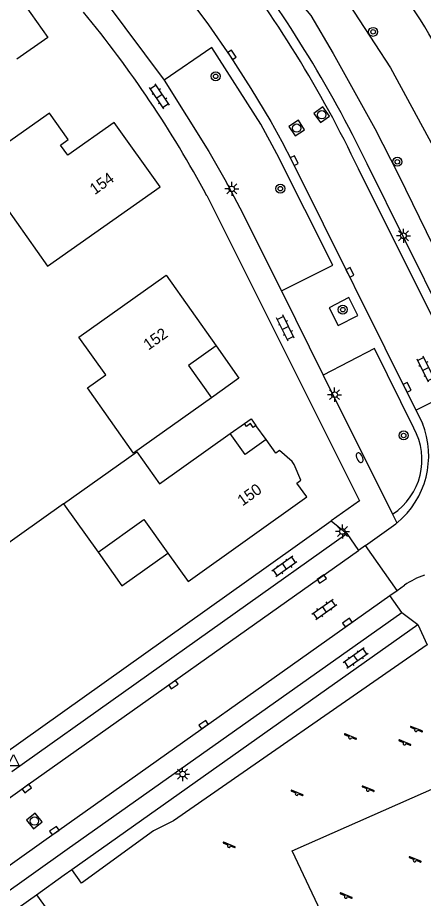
# Model space of a CAD drawing. Extents: x 124000 to 128010, y 398999 to 403000.
# Drawn here: x 126890.6 to 126926.7, y 400224.1 to 400302.3 of the extents above; entities that cross this region are included whole.
import ezdxf

# ---------------------------------------------------------------- set-up
doc = ezdxf.new("R2010")
doc.units = 0
for name, color, linetype in [('gg-afsc-draadraster', 7, 'Continuous'), ('gg-afsc-muur', 7, 'Continuous'), ('gg-anno-huisnummerreeks BGT', 7, 'Continuous'), ('gg-bbg-hoofdgebouw', 7, 'Continuous'), ('gg-bbg-luifel en loopbrug', 7, 'Continuous'), ('gg-bbg-onder overbouw', 7, 'Continuous'), ('gg-bbg-pand overbouw', 7, 'Continuous'), ('gg-bbg-pilaar onder overbouw', 7, 'Continuous'), ('gg-bbg-pilaar pand', 7, 'Continuous'), ('gg-knt-onverhard', 7, 'Continuous'), ('gg-knt-verharding', 7, 'Continuous'), ('gg-knt-verharding nz', 7, 'Continuous'), ('gg-kntw-bovenkant insteek waterloop', 7, 'Continuous'), ('gt-grn-groengrens', 7, 'Continuous'), ('gt-grn-weggrens', 7, 'Continuous'), ('gt-symb-boom', 7, 'Continuous'), ('gt-symb-brandkraan', 7, 'Continuous'), ('gt-symb-klinker verharding', 7, 'Continuous'), ('gt-symb-kolk', 7, 'Continuous'), ('gt-symb-lichtmast', 7, 'Continuous'), ('gt-symb-rioolschacht', 7, 'Continuous'), ('gt-symb-speelvoorziening', 7, 'Continuous'), ('gt-symb-waterafsluiter', 7, 'Continuous')]:
    doc.layers.add(name, color=color, linetype=linetype)

# ---------------------------------------------------------------- blocks, each defined once
blk = doc.blocks.new('gt0-SV')
at = {"layer": 'gt-symb-speelvoorziening'}
for p, q in [((-0.477, 0.255), (-0.08, 0.096)), ((0.542, -0.076), (-0.449, 0.324)), ((0.125, 0.014), (0.515, -0.143))]:
    blk.add_line(p, q, dxfattribs=at)
for centre, radius, start, end in [((-0.466, 0.291), 0.0369, 63.6251, 252.66016), ((-0.002, -0.005), 0.128, 127.68665, 8.59861), ((0.531, -0.111), 0.0363, 243.50852, 72.54358)]:
    blk.add_arc(centre, radius, start, end, dxfattribs=at)
blk = doc.blocks.new('gt0-KL1')
at = {"layer": 'gt-symb-klinker verharding'}
for p, q in [((-1.15, 0.3), (1.15, 0.3)), ((-1, -0.3), (-1, 0.3)), ((-0.5, 0.3), (-0.5, 0.45)), ((0, -0.3), (0, 0.3)), ((0.5, 0.3), (0.5, 0.45)), ((1, -0.3), (1, 0.3)), ((-1.15, -0.3), (1.15, -0.3)), ((-0.5, -0.45), (-0.5, -0.3)), ((0.5, -0.45), (0.5, -0.3))]:
    blk.add_line(p, q, dxfattribs=at)
blk = doc.blocks.new('gt0-KOLK')
at = {"layer": 'gt-symb-kolk'}
blk.add_lwpolyline([(0, 0), (0.375, 0), (0.375, 0.4), (-0.375, 0.4), (-0.375, 0), (0, 0)], dxfattribs=at)
blk = doc.blocks.new('gt0-LMAST')
at = {"layer": 'gt-symb-lichtmast'}
for p, q in [((-0.182, 0.173), (-0.447, 0.438)), ((-0.005, 0.246), (-0.005, 0.621)), ((0.172, 0.173), (0.437, 0.438)), ((-0.255, -0.004), (-0.63, -0.004)), ((-0.182, -0.181), (-0.447, -0.446)), ((-0.005, -0.254), (-0.005, -0.629)), ((0.437, -0.446), (0.172, -0.181)), ((0.245, -0.004), (0.62, -0.004))]:
    blk.add_line(p, q, dxfattribs=at)
blk.add_circle((-0.005, -0.004), 0.25, dxfattribs=at)
blk = doc.blocks.new('gt0-BOOM')
at = {"layer": 'gt-symb-boom'}
for radius in [0.4, 0.2]:
    blk.add_circle((0, 0), radius, dxfattribs=at)
blk = doc.blocks.new('gt0-RS')
at = {"layer": 'gt-symb-rioolschacht'}
blk.add_lwpolyline([(-0.5, -0.5), (0.5, -0.5), (0.5, 0.5), (-0.5, 0.5)], close=True, dxfattribs=at)
blk.add_circle((0, 0), 0.375, dxfattribs=at)
blk = doc.blocks.new('gt0-BR')
at = {"layer": 'gt-symb-brandkraan'}
for centre, radius, start, end in [((-0.244, 0), 0.206, 107.56694, 252.43307), ((0.599, -2.664), 3, 106.89205, 107.56694), ((0, -0.691), 0.938, 73.10799, 106.89205), ((-0.599, -2.664), 3, 72.43309, 73.10799), ((0.244, 0), 0.206, 287.56695, 72.43309), ((0.599, 2.664), 3, 252.43307, 253.10797), ((0, 0.691), 0.938, 253.10797, 286.89206), ((-0.599, 2.664), 3, 286.89206, 287.56695)]:
    blk.add_arc(centre, radius, start, end, dxfattribs=at)
blk = doc.blocks.new('gt0-WAFSL')
at = {"layer": 'gt-symb-waterafsluiter'}
for p, q in [((-0.5, -0.333), (0, 0.667)), ((0, 0.667), (0.5, -0.333)), ((0.5, -0.333), (-0.5, -0.333))]:
    blk.add_line(p, q, dxfattribs=at)

msp = doc.modelspace()

# ---------------------------------------------------------------- linework, layer by layer
at = {"layer": 'gg-afsc-draadraster'}
msp.add_lwpolyline([(126914.298, 400310.812), (126919.622, 400304.231), (126923.792, 400297.817), (126929.479, 400287.327), (126947.974, 400245.74)], dxfattribs=at)
at = {"layer": 'gg-afsc-muur'}
for p, q in [((126894.721, 400259.093), (126880.465, 400248.966)), ((126889.166, 400236.734), (126912.935, 400253.629))]:
    msp.add_line(p, q, dxfattribs=at)
at = {"layer": 'gg-bbg-hoofdgebouw'}
msp.add_line((126894.721, 400259.093), (126897.785, 400254.808), dxfattribs=at)
for points in [[(126878.115, 400294.05), (126882.68, 400297.294), (126880.363, 400300.555), (126885.743, 400304.378), (126885.289, 400305.016), (126888.186, 400307.076), (126888.669, 400306.389), (126888.988, 400306.613), (126889.207, 400306.302), (126889.903, 400306.79), (126892, 400303.815), (126891.306, 400303.341), (126893.308, 400300.501), (126890.578, 400298.584)], [(126893.483, 400293.788), (126885.598, 400288.239), (126887.351, 400285.78), (126888.659, 400286.701), (126893.305, 400280.184), (126903.313, 400287.227), (126899.224, 400292.962)], [(126899.224, 400292.962), (126895.086, 400290.05), (126894.453, 400290.949), (126895.14, 400291.433), (126893.483, 400293.788)], [(126907.864, 400268.521), (126900.935, 400263.605), (126896.835, 400269.386), (126898.467, 400270.542), (126896.088, 400273.903), (126903.848, 400279.395), (126908.292, 400273.116)], [(126908.292, 400273.116), (126905.839, 400271.374), (126907.864, 400268.521)], [(126894.721, 400259.093), (126901.224, 400263.7), (126903.251, 400260.867), (126909.534, 400265.33)], [(126903.993, 400254.72), (126905.785, 400252.211), (126916.345, 400259.731), (126915.474, 400260.93), (126915.818, 400261.194), (126915.23, 400262.574), (126915.035, 400262.86), (126913.919, 400263.824), (126913.593, 400263.589), (126912.731, 400264.793)], [(126897.785, 400254.808), (126901.861, 400257.704), (126903.993, 400254.72)]]:
    msp.add_lwpolyline(points, dxfattribs=at)
at = {"layer": 'gg-bbg-luifel en loopbrug'}
for p, q in [((126897.785, 400254.808), (126899.898, 400251.822)), ((126899.898, 400251.822), (126903.993, 400254.72))]:
    msp.add_line(p, q, dxfattribs=at)
msp.add_lwpolyline([(126908.292, 400273.116), (126910.316, 400270.256), (126907.864, 400268.521)], dxfattribs=at)
at = {"layer": 'gg-bbg-onder overbouw'}
msp.add_lwpolyline([(126912.731, 400264.793), (126910.867, 400263.469), (126909.534, 400265.33)], dxfattribs=at)
at = {"layer": 'gg-bbg-pand overbouw'}
for p, q in [((126909.534, 400265.33), (126910.798, 400266.228)), ((126912.731, 400264.793), (126911.829, 400266.054))]:
    msp.add_line(p, q, dxfattribs=at)
at = {"layer": 'gg-bbg-pilaar onder overbouw'}
msp.add_lwpolyline([(126911.829, 400266.054), (126911.579, 400265.887), (126911.336, 400266.23), (126910.977, 400265.975), (126910.798, 400266.228)], dxfattribs=at)
at = {"layer": 'gg-bbg-pilaar pand'}
msp.add_lwpolyline([(126910.798, 400266.228), (126911.399, 400266.655), (126911.829, 400266.054)], dxfattribs=at)
at = {"layer": 'gg-knt-onverhard'}
msp.add_lwpolyline([(126932.812, 400223.782), (126919.881, 400218.079), (126915.053, 400228.281), (126927.983, 400233.987), (126932.812, 400223.782)], dxfattribs=at)
at = {"layer": 'gg-knt-verharding'}
for p, q in [((126903.657, 400296.705), (126907.647, 400290.383)), ((126930.505, 400269.664), (126920.937, 400288.847)), ((126940.415, 400251.501), (126921.717, 400289.286)), ((126917.79, 400270.527), (126923.974, 400258.187)), ((126926.035, 400267.422), (126930.505, 400269.664)), ((126912.935, 400253.629), (126918.506, 400257.577)), ((126890.122, 400235.322), (126919.909, 400256.474)), ((126919.909, 400256.474), (126920.945, 400254.965)), ((126921.562, 400255.398), (126920.945, 400254.965)), ((126924.372, 400251.409), (126921.562, 400255.398)), ((126923.727, 400250.958), (126924.372, 400251.409)), ((126924.807, 400249.451), (126923.727, 400250.958)), ((126895.038, 400228.433), (126924.807, 400249.451)), ((126895.469, 400226.625), (126926.208, 400248.37)), ((126926.208, 400248.37), (126927.057, 400246.577)), ((126842.479, 400191.095), (126895.038, 400228.433)), ((126892.308, 400224.381), (126894.787, 400226.143)), ((126894.787, 400226.143), (126895.469, 400226.625)), ((126890.69, 400223.232), (126892.308, 400224.381))]:
    msp.add_line(p, q, dxfattribs=at)
for points in [[(126904.158, 400306.229), (126907.595, 400301.623), (126909.523, 400298.853), (126911.358, 400295.969), (126913.134, 400293.048), (126914.12, 400291.278), (126915.048, 400289.478), (126926.035, 400267.422)], [(126914.083, 400278.011), (126918.653, 400280.277), (126913.69, 400290.16), (126912.253, 400292.805), (126907.909, 400299.614), (126903.657, 400296.705)], [(126907.647, 400290.383), (126909.045, 400287.901), (126910.384, 400285.386), (126914.083, 400278.011)], [(126907.458, 400286.457), (126921.04, 400259.373), (126918.506, 400257.577)], [(126918.336, 400276.512), (126919.129, 400274.93), (126920.884, 400275.823), (126920.087, 400277.415), (126918.336, 400276.512)], [(126925.864, 400265.813), (126922.358, 400272.882), (126917.79, 400270.527)]]:
    msp.add_lwpolyline(points, dxfattribs=at)
for centre, radius, start, end in [((126824.976, 400243.014), 106.344, 25.53037, 37.97893), ((126818.77, 400239.173), 114.496, 25.95619, 37.57398), ((126819.403, 400239.031), 100.014, 28.30659, 39.58607), ((126920.811, 400263.018), 5.774, 303.21019, 28.95079)]:
    msp.add_arc(centre, radius, start, end, dxfattribs=at)
at = {"layer": 'gg-knt-verharding nz'}
for p, q in [((126926.035, 400267.422), (126926.618, 400266.252)), ((126891.578, 400234.165), (126920.945, 400254.965)), ((126924.372, 400251.409), (126925.043, 400251.878)), ((126894.311, 400230.124), (126923.727, 400250.958)), ((126862.311, 400213.336), (126891.578, 400234.165)), ((126865.096, 400209.408), (126894.311, 400230.124))]:
    msp.add_line(p, q, dxfattribs=at)
msp.add_lwpolyline([(126921.562, 400255.398), (126924.252, 400257.316), (126924.365, 400257.407)], dxfattribs=at)
for centre, radius, start, end in [((126919.481, 400263.361), 7.701, 309.36467, 22.05433), ((126928.868, 400246.414), 6.669, 108.05993, 124.99189)]:
    msp.add_arc(centre, radius, start, end, dxfattribs=at)
at = {"layer": 'gg-kntw-bovenkant insteek waterloop'}
msp.add_arc((126832.542, 400243.552), 110.635, 23.97665, 36.09256, dxfattribs=at)
at = {"layer": 'gt-grn-groengrens'}
for points in [[(126910.766, 400309.467), (126916.712, 400302.455), (126918.68, 400299.08), (126922.387, 400292.431), (126924.484, 400288.314), (126930.049, 400276.98), (126936.944, 400263.117), (126941.623, 400253.451), (126945.682, 400244.754)], [(126927.057, 400246.577), (126904.505, 400230.959), (126902.722, 400230.048), (126896.317, 400225.426), (126895.469, 400226.625)], [(126892.308, 400224.381), (126904.026, 400208.216), (126905.465, 400208.874)]]:
    msp.add_lwpolyline(points, dxfattribs=at)
at = {"layer": 'gt-grn-weggrens'}
for p, q in [((126898.408, 400303.716), (126903.657, 400296.705)), ((126914.083, 400278.011), (126917.79, 400270.527)), ((126918.506, 400257.577), (126919.909, 400256.474)), ((126923.974, 400258.187), (126924.365, 400257.407)), ((126924.807, 400249.451), (126926.208, 400248.37))]:
    msp.add_line(p, q, dxfattribs=at)

# ---------------------------------------------------------------- block references
at = {"layer": 'gt-symb-boom'}
for p in [(126922.239, 400301.002), (126908.242, 400297.054), (126924.39, 400289.465), (126913.991, 400287.083), (126919.546, 400276.337), (126924.955, 400265.165)]:
    msp.add_blockref('gt0-BOOM', p, dxfattribs=at)
at = {"layer": 'gt-symb-brandkraan', "rotation": -64.66472300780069}
msp.add_blockref('gt0-BR', (126921.041, 400263.19), dxfattribs=at)
at = {"layer": 'gt-symb-klinker verharding'}
for p, rotation in [((126903.253, 400295.277), 123.91251258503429), ((126914.448, 400274.704), 116.61629962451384), ((126926.929, 400271.055), 116.48817853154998), ((126914.348, 400253.526), -144.6887865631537), ((126917.915, 400249.727), 35.597631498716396), ((126920.681, 400245.398), -144.68878656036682)]:
    msp.add_blockref('gt0-KL1', p, dxfattribs=dict(at, rotation=rotation))
at = {"layer": 'gt-symb-kolk'}
for p, rotation in [((126909.523, 400298.853), -56.135056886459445), ((126915.048, 400289.478), -63.43494882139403), ((126919.998, 400279.551), -63.38370037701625), ((126925.084, 400269.346), -62.79408316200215), ((126917.562, 400252.58), -144.60889248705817), ((126920.07, 400248.386), 35.31121344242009), ((126904.372, 400243.203), -144.64205742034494), ((126907.282, 400239.324), 35.31121343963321), ((126891.574, 400233.664), 35.43780146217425), ((126894.021, 400229.915), 35.437801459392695)]:
    msp.add_blockref('gt0-KOLK', p, dxfattribs=dict(at, rotation=rotation))
at = {"layer": 'gt-symb-lichtmast'}
for p in [(126909.675, 400287.058), (126924.944, 400282.902), (126918.821, 400268.791), (126919.515, 400256.646), (126905.311, 400235.105)]:
    msp.add_blockref('gt0-LMAST', p, dxfattribs=at)
at = {"layer": 'gt-symb-rioolschacht'}
for p, rotation in [((126917.67, 400293.64), 35.88411316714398), ((126915.446, 400292.458), 122.959009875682), ((126892.126, 400230.933), 129.0355128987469)]:
    msp.add_blockref('gt0-RS', p, dxfattribs=dict(at, rotation=rotation))
at = {"layer": 'gt-symb-speelvoorziening'}
for p in [(126920.195, 400238.344), (126926.057, 400239.005), (126925.033, 400237.812), (126921.772, 400233.712), (126915.449, 400233.339), (126909.42, 400228.721), (126925.944, 400227.435), (126919.814, 400224.219)]:
    msp.add_blockref('gt0-SV', p, dxfattribs=at)
at = {"layer": 'gt-symb-waterafsluiter'}
msp.add_blockref('gt0-WAFSL', (126890.269, 400236.172), dxfattribs=at)

# ---------------------------------------------------------------- texts
at = {"layer": 'gg-anno-huisnummerreeks BGT'}
for s, rotation, p in [('154', 35.5, (126897.492, 400286.493)), ('152', 35.3, (126902.263, 400272.694)), ('150', 35.5, (126910.625, 400258.854))]:
    msp.add_text(s, height=1, rotation=rotation, dxfattribs=at).set_placement(p)

doc.saveas('drawing.dxf')
